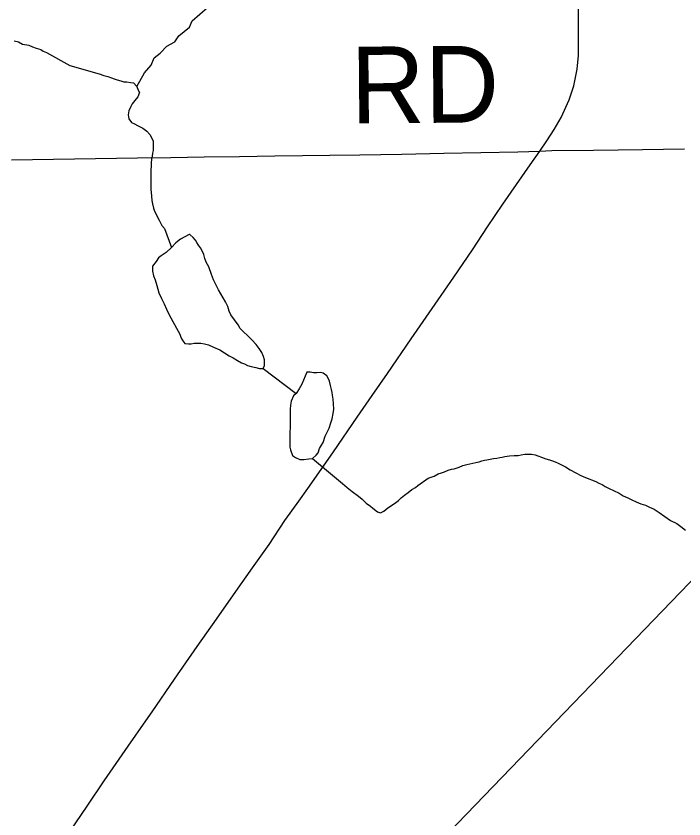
# Model space of a CAD drawing. Extents: x 103424 to 290657, y 38711 to 110967.
# Drawn here: x 214252.3643 to 214252.6113, y 40208.8667 to 40209.1637 of the extents above; entities that cross this region are included whole.
import ezdxf

# ---------------------------------------------------------------- set-up
doc = ezdxf.new("R2010")
doc.units = 0
for name, color, linetype in [('GM_X_County_Road', 7, 'Continuous'), ('GM_X_Minor_Lake', 7, 'Continuous'), ('GM_X_Minor_River', 7, 'Continuous'), ('GM_X_Rail_Line', 7, 'Continuous'), ('GM_X_Township_Road', 7, 'Continuous'), ('GM_X_Township_Road_Text', 7, 'Continuous')]:
    doc.layers.add(name, color=color, linetype=linetype)

msp = doc.modelspace()

# ---------------------------------------------------------------- linework, layer by layer
at = {"layer": 'GM_X_County_Road'}
for points in [[(214252.41233, 40208.90305), (214252.41461, 40208.90634), (214252.42294, 40208.91839), (214252.43126, 40208.93043), (214252.43845, 40208.94065), (214252.44563, 40208.95086), (214252.45176, 40208.95957), (214252.45789, 40208.96828), (214252.46374, 40208.97708), (214252.46829, 40208.98341), (214252.47283, 40208.98975), (214252.48166, 40209.00253), (214252.49049, 40209.01531), (214252.49608, 40209.02341), (214252.50167, 40209.03151), (214252.51047, 40209.04431), (214252.51928, 40209.05711), (214252.52621, 40209.06719), (214252.53315, 40209.07727), (214252.53872, 40209.08573), (214252.5443, 40209.09418), (214252.54935, 40209.10143), (214252.5544, 40209.10868), (214252.558, 40209.11374), (214252.56057, 40209.11759), (214252.56336, 40209.12176), (214252.56597, 40209.12616), (214252.56889, 40209.13269), (214252.57065, 40209.13787), (214252.57178, 40209.14411), (214252.57238, 40209.14918), (214252.57233, 40209.16191), (214252.5723, 40209.16977)], [(214252.37919, 40208.85296), (214252.38001, 40208.8554), (214252.38158, 40208.85804), (214252.38433, 40208.86211), (214252.39063, 40208.87145), (214252.39694, 40208.88079), (214252.40577, 40208.89356), (214252.41233, 40208.90305)]]:
    msp.add_lwpolyline(points, dxfattribs=at)
at = {"layer": 'GM_X_Minor_Lake'}
for points in [[(214252.42834, 40209.08293), (214252.42513, 40209.0812), (214252.42343, 40209.07986), (214252.42174, 40209.07813), (214252.41985, 40209.07622), (214252.41796, 40209.07507), (214252.41702, 40209.0743), (214252.41608, 40209.07296), (214252.41477, 40209.07125), (214252.41478, 40209.06935), (214252.41518, 40209.06764), (214252.41576, 40209.06612), (214252.41634, 40209.06404), (214252.41712, 40209.06138), (214252.41809, 40209.0593), (214252.41905, 40209.05722), (214252.42001, 40209.05533), (214252.42098, 40209.05325), (214252.42425, 40209.04719), (214252.42483, 40209.04606), (214252.42541, 40209.04454), (214252.42599, 40209.0436), (214252.42675, 40209.04265), (214252.42808, 40209.04247), (214252.42903, 40209.04248), (214252.43017, 40209.04268), (214252.43131, 40209.04268), (214252.43264, 40209.04269), (214252.43397, 40209.04251), (214252.43549, 40209.04214), (214252.43739, 40209.04121), (214252.43968, 40209.04028), (214252.44139, 40209.03915), (214252.44311, 40209.03802), (214252.44463, 40209.03727), (214252.44616, 40209.03634), (214252.44768, 40209.0354), (214252.44883, 40209.03503), (214252.44997, 40209.03446)], [(214252.42834, 40209.08293), (214252.42513, 40209.0812), (214252.42343, 40209.07986), (214252.42174, 40209.07813), (214252.41985, 40209.07622), (214252.41796, 40209.07507), (214252.41702, 40209.0743), (214252.41608, 40209.07296), (214252.41477, 40209.07125), (214252.41478, 40209.06935), (214252.41518, 40209.06764), (214252.41576, 40209.06612), (214252.41634, 40209.06404), (214252.41712, 40209.06138), (214252.41809, 40209.0593), (214252.41905, 40209.05722), (214252.42001, 40209.05533), (214252.42098, 40209.05325), (214252.42425, 40209.04719), (214252.42483, 40209.04606), (214252.42541, 40209.04454), (214252.42599, 40209.0436), (214252.42675, 40209.04265), (214252.42808, 40209.04247), (214252.42903, 40209.04248), (214252.43017, 40209.04268), (214252.43131, 40209.04268), (214252.43264, 40209.04269), (214252.43397, 40209.04251), (214252.43549, 40209.04214), (214252.43739, 40209.04121), (214252.43968, 40209.04028), (214252.44139, 40209.03915), (214252.44311, 40209.03802), (214252.44463, 40209.03727), (214252.44616, 40209.03634), (214252.44768, 40209.0354), (214252.44883, 40209.03503), (214252.44997, 40209.03446), (214252.4513, 40209.03409), (214252.45301, 40209.03373), (214252.45434, 40209.03336), (214252.45567, 40209.03337), (214252.45623, 40209.03451), (214252.45622, 40209.03565), (214252.45621, 40209.0366), (214252.45583, 40209.03774), (214252.45525, 40209.03925), (214252.45428, 40209.04076), (214252.45313, 40209.04227), (214252.4516, 40209.04378), (214252.45007, 40209.04548), (214252.44835, 40209.04699), (214252.44721, 40209.04812), (214252.44644, 40209.04944), (214252.44375, 40209.05322), (214252.44317, 40209.05455), (214252.44259, 40209.05625), (214252.44182, 40209.05796), (214252.44086, 40209.05947), (214252.44009, 40209.06098), (214252.43913, 40209.0625), (214252.43835, 40209.0642), (214252.43739, 40209.06609), (214252.43661, 40209.06818), (214252.43564, 40209.07102), (214252.43468, 40209.07272), (214252.4341, 40209.07405), (214252.43371, 40209.07556), (214252.43313, 40209.07689), (214252.43255, 40209.07802), (214252.43179, 40209.07897), (214252.43121, 40209.07991), (214252.43063, 40209.08086), (214252.42987, 40209.0818), (214252.42872, 40209.08274), (214252.42853, 40209.08293), (214252.42834, 40209.08293)], [(214252.44997, 40209.03446), (214252.4513, 40209.03409), (214252.45301, 40209.03373), (214252.45434, 40209.03336), (214252.45567, 40209.03337), (214252.45623, 40209.03451), (214252.45622, 40209.03565), (214252.45621, 40209.0366), (214252.45583, 40209.03774), (214252.45525, 40209.03925), (214252.45428, 40209.04076), (214252.45313, 40209.04227), (214252.4516, 40209.04378), (214252.45007, 40209.04548), (214252.44835, 40209.04699), (214252.44721, 40209.04812), (214252.44644, 40209.04944), (214252.44375, 40209.05322), (214252.44317, 40209.05455), (214252.44259, 40209.05625), (214252.44182, 40209.05796), (214252.44086, 40209.05947), (214252.44009, 40209.06098), (214252.43913, 40209.0625), (214252.43835, 40209.0642), (214252.43739, 40209.06609), (214252.43661, 40209.06818), (214252.43564, 40209.07102), (214252.43468, 40209.07272), (214252.4341, 40209.07405), (214252.43371, 40209.07556), (214252.43313, 40209.07689), (214252.43255, 40209.07802), (214252.43179, 40209.07897), (214252.43121, 40209.07991), (214252.43063, 40209.08086), (214252.42987, 40209.0818), (214252.42872, 40209.08274), (214252.42853, 40209.08293), (214252.42834, 40209.08293)], [(214252.47181, 40209.03196), (214252.46995, 40209.02758), (214252.46901, 40209.02587), (214252.46789, 40209.02415), (214252.46694, 40209.02319), (214252.46601, 40209.02128), (214252.46583, 40209.01976), (214252.46565, 40209.01824), (214252.46567, 40209.01653), (214252.46568, 40209.01482), (214252.46569, 40209.0135), (214252.4657, 40209.01235), (214252.46571, 40209.01122), (214252.46553, 40209.01007), (214252.46554, 40209.00817), (214252.46555, 40209.00704), (214252.46556, 40209.00571), (214252.46557, 40209.00419), (214252.46577, 40209.00324), (214252.46655, 40209.00115), (214252.46769, 40209.0004), (214252.46921, 40208.99965), (214252.47073, 40208.99967), (214252.47263, 40208.99987), (214252.47395, 40209.00007), (214252.47527, 40209.00122), (214252.47603, 40209.00217), (214252.47658, 40209.0037), (214252.47733, 40209.00503), (214252.47789, 40209.00599), (214252.47864, 40209.00827), (214252.47938, 40209.0098), (214252.48013, 40209.01132), (214252.48068, 40209.01323), (214252.48124, 40209.01475), (214252.48161, 40209.01665), (214252.48178, 40209.01836), (214252.48177, 40209.02026), (214252.48157, 40209.02197), (214252.48136, 40209.02349), (214252.48117, 40209.02444), (214252.48097, 40209.02557), (214252.48058, 40209.02709), (214252.48019, 40209.02861), (214252.4798, 40209.02974), (214252.47922, 40209.03069), (214252.47789, 40209.03163), (214252.47694, 40209.03181), (214252.47561, 40209.0318), (214252.47428, 40209.03179), (214252.47314, 40209.03197), (214252.47219, 40209.03197), (214252.47181, 40209.03196)], [(214252.47181, 40209.03196), (214252.46995, 40209.02758), (214252.46901, 40209.02587), (214252.46789, 40209.02415), (214252.46694, 40209.02319), (214252.46601, 40209.02128), (214252.46583, 40209.01976), (214252.46565, 40209.01824), (214252.46567, 40209.01653), (214252.46568, 40209.01482), (214252.46569, 40209.0135), (214252.4657, 40209.01235), (214252.46571, 40209.01122), (214252.46553, 40209.01007), (214252.46554, 40209.00817), (214252.46555, 40209.00704), (214252.46556, 40209.00571), (214252.46557, 40209.00419), (214252.46577, 40209.00324), (214252.46655, 40209.00115), (214252.46769, 40209.0004), (214252.46921, 40208.99965), (214252.47073, 40208.99967), (214252.47263, 40208.99987), (214252.47395, 40209.00007), (214252.47527, 40209.00122), (214252.47603, 40209.00217)], [(214252.47603, 40209.00217), (214252.47658, 40209.0037), (214252.47733, 40209.00503), (214252.47789, 40209.00599), (214252.47864, 40209.00827), (214252.47938, 40209.0098), (214252.48013, 40209.01132), (214252.48068, 40209.01323), (214252.48124, 40209.01475), (214252.48161, 40209.01665), (214252.48178, 40209.01836), (214252.48177, 40209.02026), (214252.48157, 40209.02197), (214252.48136, 40209.02349), (214252.48117, 40209.02444), (214252.48097, 40209.02557), (214252.48058, 40209.02709), (214252.48019, 40209.02861), (214252.4798, 40209.02974), (214252.47922, 40209.03069), (214252.47789, 40209.03163), (214252.47694, 40209.03181), (214252.47561, 40209.0318), (214252.47428, 40209.03179), (214252.47314, 40209.03197), (214252.47219, 40209.03197), (214252.47181, 40209.03196)]]:
    msp.add_lwpolyline(points, dxfattribs=at)
at = {"layer": 'GM_X_Minor_River'}
for points in [[(214252.40894, 40209.13768), (214252.41178, 40209.14274), (214252.41425, 40209.1456), (214252.41539, 40209.14825), (214252.41767, 40209.14997), (214252.42013, 40209.15263), (214252.42298, 40209.15415), (214252.4245, 40209.15643), (214252.42848, 40209.15966), (214252.42943, 40209.16194), (214252.43512, 40209.16688)], [(214252.36365, 40209.15454), (214252.36518, 40209.15419), (214252.36672, 40209.15328), (214252.36901, 40209.15295), (214252.37036, 40209.15241), (214252.3717, 40209.15187), (214252.37342, 40209.15133), (214252.37439, 40209.15078), (214252.37554, 40209.15024), (214252.38417, 40209.14545)], [(214252.38417, 40209.14545), (214252.39505, 40209.14233), (214252.39676, 40209.14177), (214252.39828, 40209.1414), (214252.39962, 40209.14084), (214252.40057, 40209.14047), (214252.40171, 40209.1401), (214252.40304, 40209.13973), (214252.40418, 40209.13936), (214252.40532, 40209.13936), (214252.40665, 40209.13918), (214252.40779, 40209.139), (214252.40894, 40209.13768), (214252.40952, 40209.13636), (214252.40991, 40209.13541), (214252.40935, 40209.13389), (214252.40822, 40209.13255), (214252.40728, 40209.13121), (214252.40672, 40209.13026), (214252.40597, 40209.12873), (214252.40579, 40209.12721), (214252.406, 40209.12569), (214252.40696, 40209.12437), (214252.4081, 40209.12381), (214252.40924, 40209.12325), (214252.41115, 40209.12231), (214252.41267, 40209.12118), (214252.41382, 40209.11986), (214252.41459, 40209.11835), (214252.41498, 40209.1174), (214252.41499, 40209.11626), (214252.415, 40209.11512), (214252.41501, 40209.11398), (214252.41482, 40209.11303), (214252.41464, 40209.11189), (214252.41446, 40209.11075), (214252.41428, 40209.10942), (214252.41429, 40209.10809), (214252.41411, 40209.10695), (214252.41412, 40209.10562), (214252.41413, 40209.10448), (214252.41414, 40209.10334), (214252.41415, 40209.10144), (214252.41417, 40209.09973), (214252.41438, 40209.09707), (214252.41458, 40209.09556), (214252.41478, 40209.09423), (214252.41517, 40209.09271), (214252.41556, 40209.09157), (214252.41595, 40209.09063), (214252.41672, 40209.08911), (214252.41729, 40209.08817), (214252.41826, 40209.08628), (214252.41922, 40209.08514), (214252.42174, 40209.07813)], [(214252.45567, 40209.03337), (214252.46789, 40209.02415)], [(214252.47395, 40209.00007), (214252.48503, 40208.99084), (214252.48675, 40208.98934), (214252.48866, 40208.98783), (214252.49095, 40208.98614), (214252.49229, 40208.98501), (214252.49382, 40208.9835), (214252.49535, 40208.98237), (214252.4963, 40208.98162), (214252.49802, 40208.9803), (214252.49916, 40208.97993), (214252.50029, 40208.98051), (214252.5018, 40208.98185), (214252.50388, 40208.98319), (214252.50482, 40208.98377), (214252.50576, 40208.98454), (214252.50671, 40208.98549), (214252.50803, 40208.98645), (214252.50935, 40208.98741), (214252.51067, 40208.98856), (214252.51199, 40208.98933), (214252.51293, 40208.9901), (214252.51671, 40208.99278), (214252.51898, 40208.99356), (214252.52049, 40208.99433), (214252.52163, 40208.99472), (214252.52276, 40208.99511), (214252.52409, 40208.99569), (214252.52541, 40208.99608), (214252.52636, 40208.99627), (214252.52825, 40208.99686), (214252.52958, 40208.99744), (214252.53109, 40208.99783), (214252.53431, 40208.99861), (214252.53564, 40208.99881), (214252.53658, 40208.9992), (214252.53753, 40208.9994), (214252.53848, 40208.99959), (214252.53961, 40208.99979), (214252.54094, 40208.99999), (214252.54208, 40209.00019), (214252.54322, 40209.00039), (214252.54416, 40209.00058), (214252.54511, 40209.00078), (214252.54682, 40209.00098), (214252.54852, 40209.00119), (214252.55004, 40209.0012), (214252.55118, 40209.0014), (214252.55251, 40209.00159), (214252.55383, 40209.0016), (214252.55497, 40209.00161), (214252.5563, 40209.00143), (214252.55725, 40209.00106), (214252.55859, 40209.0005), (214252.5603, 40208.99994), (214252.56163, 40208.99957), (214252.56277, 40208.9992), (214252.56372, 40208.99883), (214252.56486, 40208.99827), (214252.56601, 40208.9977), (214252.56753, 40208.99696), (214252.56925, 40208.99583), (214252.57135, 40208.9947), (214252.57325, 40208.99377), (214252.57496, 40208.99302), (214252.57877, 40208.99153), (214252.57991, 40208.99097), (214252.58106, 40208.99041), (214252.5822, 40208.98966), (214252.58372, 40208.98891), (214252.58525, 40208.98816), (214252.58734, 40208.98722), (214252.58887, 40208.98629), (214252.59058, 40208.98554), (214252.5921, 40208.98479), (214252.59363, 40208.98404), (214252.59534, 40208.98329), (214252.59706, 40208.98274), (214252.59858, 40208.98199), (214252.60029, 40208.98124), (214252.6022, 40208.98011), (214252.6043, 40208.97861), (214252.6064, 40208.97711), (214252.60868, 40208.97598), (214252.61021, 40208.97485), (214252.61193, 40208.97354)]]:
    msp.add_lwpolyline(points, dxfattribs=at)
at = {"layer": 'GM_X_Rail_Line'}
msp.add_lwpolyline([(214250.85343, 40208.92373), (214251.15406, 40208.91532), (214251.17964, 40208.91122), (214251.19738, 40208.90372), (214251.29151, 40208.84026), (214251.30379, 40208.83514), (214251.3188, 40208.83309), (214251.37678, 40208.83309), (214251.78779, 40208.8443), (214251.85638, 40208.84426), (214252.4323, 40208.85042), (214252.4466, 40208.85011), (214252.51437, 40208.85128), (214252.72195, 40209.06672), (214252.74642, 40209.09313), (214252.75468, 40209.11793), (214252.75744, 40209.14216), (214252.74918, 40209.16751), (214252.74808, 40209.18073), (214252.75028, 40209.19119), (214252.75909, 40209.20442), (214253.0438, 40209.48592), (214253.15258, 40209.58733)], dxfattribs=at)
at = {"layer": 'GM_X_Township_Road'}
msp.add_lwpolyline([(214252.36266, 40209.11054), (214252.37819, 40209.11077), (214252.39373, 40209.11101), (214252.40926, 40209.11124), (214252.42159, 40209.11143), (214252.43392, 40209.11162), (214252.447, 40209.11181), (214252.46008, 40209.11201), (214252.47022, 40209.11213), (214252.48036, 40209.11225), (214252.49148, 40209.11236), (214252.50701, 40209.11267), (214252.52254, 40209.11297), (214252.53619, 40209.11324), (214252.54984, 40209.11351), (214252.558, 40209.11374), (214252.56241, 40209.114), (214252.57794, 40209.11417), (214252.58697, 40209.11427), (214252.596, 40209.11437), (214252.61154, 40209.11458)], dxfattribs=at)

# ---------------------------------------------------------------- texts
at = {"layer": 'GM_X_Township_Road_Text'}
msp.add_text('RD', height=0.028409, rotation=0.4838, dxfattribs=at).set_placement((214252.48817, 40209.12397))

doc.saveas('drawing.dxf')
